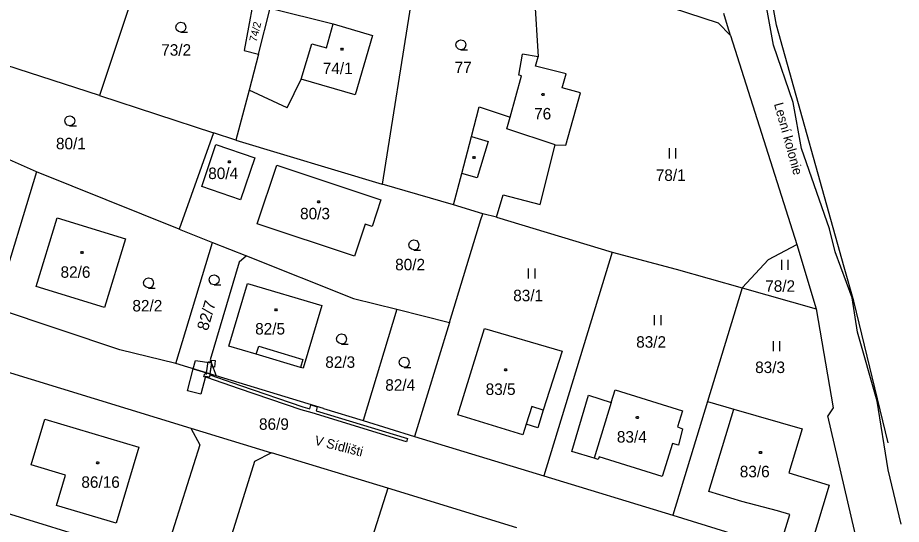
# Model space of a CAD drawing. Extents: x -759060 to -757386, y -1172273 to -1170948.
# Drawn here: x -758007.6 to -757876.8, y -1171490.7 to -1171415.8 of the extents above; entities that cross this region are included whole.
import ezdxf

# ---------------------------------------------------------------- set-up
doc = ezdxf.new("R2010")
doc.units = 0
for name, color, linetype in [('Vrstva 1', 7, 'Continuous'), ('Vrstva 11', 7, 'Continuous'), ('Vrstva 12', 7, 'Continuous'), ('Vrstva 13', 7, 'Continuous'), ('Vrstva 2', 7, 'Continuous'), ('Vrstva 3', 7, 'Continuous'), ('Vrstva 4', 7, 'Continuous'), ('Vrstva 5', 7, 'Continuous'), ('Vrstva 7', 7, 'Continuous')]:
    doc.layers.add(name, color=color, linetype=linetype)

msp = doc.modelspace()

# ---------------------------------------------------------------- linework, layer by layer
at = {"layer": 'Vrstva 1'}
for p, q in [((-757983.18, -1171390.23), (-757995.5, -1171427.3)), ((-757895.28, -1171416.87), (-757898.83, -1171397.44)), ((-757947.56, -1171402.08), (-757953.63, -1171440.4)), ((-757931.41, -1171407.42), (-757903.94, -1171416.51)), ((-757931.41, -1171407.42), (-757930.55, -1171421.58)), ((-757972.79, -1171413.74), (-757974.05, -1171420.61)), ((-757971.97, -1171421.16), (-757970.21, -1171414.38)), ((-757970.21, -1171414.38), (-757960.89, -1171416.69)), ((-757902.52, -1171416.98), (-757903.1, -1171415.14)), ((-757960.89, -1171416.69), (-757955.09, -1171418.42)), ((-757903.94, -1171416.51), (-757902.08, -1171418.41)), ((-757902.08, -1171418.41), (-757902.52, -1171416.98)), ((-757885.26, -1171452.69), (-757895.28, -1171416.87)), ((-757955.09, -1171418.42), (-757957.64, -1171427.16)), ((-757902.08, -1171418.41), (-757892.26, -1171449.3)), ((-757974.05, -1171420.61), (-757971.97, -1171421.16)), ((-757971.97, -1171421.16), (-757973.35, -1171426.49)), ((-757933.4, -1171424.27), (-757932.86, -1171421.18)), ((-757930.55, -1171421.58), (-757932.86, -1171421.18)), ((-757930.95, -1171422.92), (-757930.55, -1171421.58)), ((-757995.5, -1171427.3), (-758009.34, -1171422.79)), ((-757926.39, -1171424.08), (-757930.95, -1171422.92)), ((-757933.01, -1171424.38), (-757933.4, -1171424.27)), ((-757927, -1171426.15), (-757926.39, -1171424.08)), ((-757967.69, -1171429.08), (-757965.62, -1171424.88)), ((-757957.64, -1171427.16), (-757965.62, -1171424.88)), ((-757934.71, -1171430.49), (-757933.01, -1171424.38)), ((-757973.35, -1171426.49), (-757975.28, -1171433.89)), ((-757967.69, -1171429.08), (-757973.35, -1171426.49)), ((-757924.31, -1171426.89), (-757927, -1171426.15)), ((-757926.44, -1171434.62), (-757924.31, -1171426.89)), ((-757995.5, -1171427.3), (-757978.63, -1171432.79)), ((-757940.43, -1171433.33), (-757939.29, -1171428.97)), ((-757939.29, -1171428.97), (-757934.71, -1171430.49)), ((-758004.78, -1171438.56), (-758018.06, -1171432.75)), ((-757978.63, -1171432.79), (-757983.7, -1171447.05)), ((-757975.28, -1171433.89), (-757978.63, -1171432.79)), ((-757941.85, -1171438.8), (-757940.43, -1171433.33)), ((-757980.34, -1171440.76), (-757978.24, -1171434.55)), ((-757978.24, -1171434.55), (-757972.5, -1171436.49)), ((-757975.28, -1171433.89), (-757953.63, -1171440.4)), ((-757930.25, -1171443.38), (-757928.04, -1171434.6)), ((-757928.04, -1171434.6), (-757926.44, -1171434.62)), ((-757972.5, -1171436.49), (-757974.59, -1171442.7)), ((-758004.78, -1171438.56), (-758010.94, -1171458.73)), ((-757989.19, -1171444.85), (-758004.78, -1171438.56)), ((-757972.12, -1171446.25), (-757969.23, -1171437.57)), ((-757969.23, -1171437.57), (-757953.83, -1171442.7)), ((-757943.07, -1171443.46), (-757941.85, -1171438.8)), ((-757974.59, -1171442.7), (-757980.34, -1171440.76)), ((-757943.07, -1171443.46), (-757953.63, -1171440.4)), ((-757936.72, -1171445.29), (-757935.76, -1171441.99)), ((-757935.76, -1171441.99), (-757930.25, -1171443.38)), ((-757953.83, -1171442.7), (-757955.14, -1171446.64)), ((-757938.77, -1171444.78), (-757943.07, -1171443.46)), ((-757983.7, -1171447.05), (-757989.19, -1171444.85)), ((-757939.03, -1171445.63), (-757938.77, -1171444.78)), ((-757936.72, -1171445.29), (-757938.77, -1171444.78)), ((-758004.84, -1171455.56), (-758001.73, -1171445.38)), ((-758001.73, -1171445.38), (-757991.65, -1171448.49)), ((-757957.73, -1171451.06), (-757972.12, -1171446.25)), ((-757956.14, -1171446.31), (-757957.73, -1171451.06)), ((-757955.14, -1171446.64), (-757956.14, -1171446.31)), ((-757943.69, -1171460.88), (-757939.03, -1171445.63)), ((-757936.72, -1171445.29), (-757919.61, -1171450.44)), ((-757983.7, -1171447.05), (-757978.73, -1171449.04)), ((-757991.65, -1171448.49), (-757994.72, -1171458.64)), ((-757984.19, -1171466.91), (-757978.73, -1171449.04)), ((-757978.73, -1171449.04), (-757973.73, -1171451.02)), ((-757919.61, -1171450.44), (-757929.73, -1171483.55)), ((-757919.61, -1171450.44), (-757910.14, -1171452.98)), ((-757896.49, -1171451.53), (-757892.26, -1171449.3)), ((-757892.26, -1171449.3), (-757889.4, -1171458.84)), ((-757973.73, -1171451.02), (-757974.81, -1171451.96)), ((-757973.73, -1171451.02), (-757957.88, -1171457.33)), ((-757900.38, -1171455.75), (-757896.49, -1171451.53)), ((-757974.81, -1171451.96), (-757979.09, -1171466.4)), ((-757910.14, -1171452.98), (-757900.38, -1171455.75)), ((-757883.85, -1171457.71), (-757885.26, -1171452.69)), ((-757994.72, -1171458.64), (-758004.84, -1171455.56)), ((-757976.36, -1171464.35), (-757973.59, -1171455.07)), ((-757973.59, -1171455.07), (-757962.59, -1171458.35)), ((-757900.38, -1171455.75), (-757905.48, -1171472.54)), ((-757900.38, -1171455.75), (-757889.4, -1171458.84)), ((-757957.88, -1171457.33), (-757951.45, -1171458.9)), ((-757878.75, -1171478.65), (-757883.85, -1171457.71)), ((-757992.49, -1171464.9), (-758010.94, -1171458.73)), ((-757962.59, -1171458.35), (-757965.36, -1171467.63)), ((-757951.45, -1171458.9), (-757956.48, -1171475.37)), ((-757951.45, -1171458.9), (-757943.69, -1171460.88)), ((-757889.4, -1171458.84), (-757886.9, -1171473.48)), ((-757943.69, -1171460.88), (-757948.84, -1171477.71)), ((-757942.44, -1171474.52), (-757938.52, -1171461.75)), ((-757938.52, -1171461.75), (-757927.01, -1171465.11)), ((-757972.27, -1171465.57), (-757976.36, -1171464.35)), ((-757984.19, -1171466.91), (-757992.49, -1171464.9)), ((-757965.75, -1171467.51), (-757972.27, -1171465.57)), ((-757927.01, -1171465.11), (-757929.81, -1171473.82)), ((-758013.51, -1171466.83), (-757981.97, -1171476.47)), ((-757978.2, -1171468.74), (-757984.19, -1171466.91)), ((-757979.09, -1171466.4), (-757978.2, -1171468.74)), ((-757962.33, -1171473.6), (-757978.2, -1171468.74)), ((-757965.36, -1171467.63), (-757965.75, -1171467.51)), ((-757919.73, -1171472.68), (-757919.14, -1171470.81)), ((-757919.14, -1171470.81), (-757909.21, -1171473.92)), ((-757925.58, -1171479.93), (-757923.1, -1171471.63)), ((-757923.1, -1171471.63), (-757919.73, -1171472.68)), ((-757905.48, -1171472.54), (-757910.62, -1171489.39)), ((-757905.48, -1171472.54), (-757901.6, -1171473.67)), ((-757962.33, -1171473.6), (-757956.48, -1171475.37)), ((-757929.81, -1171473.82), (-757930.6, -1171476.44)), ((-757909.21, -1171473.92), (-757909.94, -1171476.28)), ((-757901.6, -1171473.67), (-757891.48, -1171476.61)), ((-757886.9, -1171473.48), (-757887.69, -1171474.68)), ((-758005.57, -1171481.92), (-758003.56, -1171475.18)), ((-758003.56, -1171475.18), (-757989.67, -1171479.32)), ((-757932.84, -1171477.47), (-757942.44, -1171474.52)), ((-757882.7, -1171496.11), (-757887.69, -1171474.68)), ((-757981.97, -1171476.47), (-757980.65, -1171478.97)), ((-757981.97, -1171476.47), (-757970.02, -1171480.12)), ((-757956.48, -1171475.37), (-757948.84, -1171477.71)), ((-757932.32, -1171475.88), (-757932.84, -1171477.47)), ((-757930.6, -1171476.44), (-757932.32, -1171475.88)), ((-757909.94, -1171476.28), (-757909.2, -1171476.6)), ((-757909.2, -1171476.6), (-757909.77, -1171479.01)), ((-757891.48, -1171476.61), (-757893.45, -1171483.11)), ((-757948.84, -1171477.71), (-757929.73, -1171483.55)), ((-757980.65, -1171478.97), (-757986.07, -1171496.14)), ((-757910.7, -1171478.76), (-757912.21, -1171483.66)), ((-757909.77, -1171479.01), (-757910.7, -1171478.76)), ((-757878.75, -1171478.65), (-757878.75, -1171478.65)), ((-757989.67, -1171479.32), (-757993.02, -1171490.56)), ((-757970.02, -1171480.12), (-757972.53, -1171481.45)), ((-757952.81, -1171485.38), (-757970.02, -1171480.12)), ((-757922.28, -1171480.95), (-757925.58, -1171479.93)), ((-757972.53, -1171481.45), (-757982.47, -1171512.93)), ((-757921.66, -1171481.13), (-757922.28, -1171480.95)), ((-757921.53, -1171480.72), (-757921.66, -1171481.13)), ((-757912.21, -1171483.66), (-757921.53, -1171480.72)), ((-758000.51, -1171483.43), (-758005.57, -1171481.92)), ((-757893.45, -1171483.11), (-757887.51, -1171484.91)), ((-758001.85, -1171487.92), (-758000.51, -1171483.43)), ((-757929.73, -1171483.55), (-757910.62, -1171489.39)), ((-757952.81, -1171485.38), (-757963.35, -1171518.77)), ((-757933.7, -1171491.22), (-757952.81, -1171485.38)), ((-757887.51, -1171484.91), (-757890.7, -1171495.49)), ((-758019.54, -1171485.89), (-757986.07, -1171496.14)), ((-757993.02, -1171490.56), (-758001.85, -1171487.92)), ((-757910.62, -1171489.39), (-757894.84, -1171494.23))]:
    msp.add_line(p, q, dxfattribs=at)
at = {"layer": 'Vrstva 11'}
for p, q in [((-757895.74, -1171419.84), (-757898.2, -1171406.27)), ((-757892.83, -1171428.33), (-757895.74, -1171419.84)), ((-757891.6, -1171435.12), (-757892.83, -1171428.33)), ((-757887.44, -1171447.01), (-757891.6, -1171435.12)), ((-757886.61, -1171450.41), (-757887.44, -1171447.01)), ((-757884.11, -1171457.2), (-757886.61, -1171450.41)), ((-757883.3, -1171462.29), (-757884.11, -1171457.2)), ((-757880.4, -1171472.48), (-757883.3, -1171462.29)), ((-757878.77, -1171482.66), (-757880.4, -1171472.48)), ((-757876.81, -1171490.71), (-757878.77, -1171482.66))]:
    msp.add_line(p, q, dxfattribs=at)
at = {"layer": 'Vrstva 12'}
for p, q in [((-757961.88, -1171420.24), (-757960.89, -1171416.69)), ((-757960.89, -1171416.69), (-757955.09, -1171418.42)), ((-757955.09, -1171418.42), (-757957.64, -1171427.16)), ((-757965.62, -1171424.88), (-757964.07, -1171419.65)), ((-757964.07, -1171419.65), (-757961.88, -1171420.24)), ((-757933.4, -1171424.27), (-757932.86, -1171421.18)), ((-757930.55, -1171421.58), (-757932.86, -1171421.18)), ((-757930.95, -1171422.92), (-757930.55, -1171421.58)), ((-757926.39, -1171424.08), (-757930.95, -1171422.92)), ((-757933.01, -1171424.38), (-757933.4, -1171424.27)), ((-757927, -1171426.15), (-757926.39, -1171424.08)), ((-757957.64, -1171427.16), (-757965.62, -1171424.88)), ((-757934.71, -1171430.49), (-757933.01, -1171424.38)), ((-757924.31, -1171426.89), (-757927, -1171426.15)), ((-757926.44, -1171434.62), (-757924.31, -1171426.89)), ((-757935.19, -1171432.22), (-757934.71, -1171430.49)), ((-757928.04, -1171434.6), (-757935.19, -1171432.22)), ((-757980.34, -1171440.76), (-757978.24, -1171434.55)), ((-757978.24, -1171434.55), (-757972.5, -1171436.49)), ((-757928.04, -1171434.6), (-757926.44, -1171434.62)), ((-757972.5, -1171436.49), (-757974.59, -1171442.7)), ((-757972.12, -1171446.25), (-757969.23, -1171437.57)), ((-757969.23, -1171437.57), (-757953.83, -1171442.7)), ((-757974.59, -1171442.7), (-757980.34, -1171440.76)), ((-757953.83, -1171442.7), (-757955.14, -1171446.64)), ((-758004.84, -1171455.56), (-758001.73, -1171445.38)), ((-758001.73, -1171445.38), (-757991.65, -1171448.49)), ((-757957.73, -1171451.06), (-757972.12, -1171446.25)), ((-757956.14, -1171446.31), (-757957.73, -1171451.06)), ((-757955.14, -1171446.64), (-757956.14, -1171446.31)), ((-757991.65, -1171448.49), (-757994.72, -1171458.64)), ((-757994.72, -1171458.64), (-758004.84, -1171455.56)), ((-757976.36, -1171464.35), (-757973.59, -1171455.07)), ((-757973.59, -1171455.07), (-757962.59, -1171458.35)), ((-757962.59, -1171458.35), (-757965.36, -1171467.63)), ((-757942.44, -1171474.52), (-757938.52, -1171461.75)), ((-757938.52, -1171461.75), (-757927.01, -1171465.11)), ((-757972.27, -1171465.57), (-757976.36, -1171464.35)), ((-757972.27, -1171465.57), (-757971.91, -1171464.38)), ((-757971.91, -1171464.38), (-757965.4, -1171466.33)), ((-757927.01, -1171465.11), (-757929.81, -1171473.82)), ((-757965.4, -1171466.33), (-757965.75, -1171467.51)), ((-757965.36, -1171467.63), (-757965.75, -1171467.51)), ((-757919.73, -1171472.68), (-757919.14, -1171470.81)), ((-757919.14, -1171470.81), (-757909.21, -1171473.92)), ((-757919.73, -1171472.68), (-757922.28, -1171480.95)), ((-757931.48, -1171473.28), (-757932.32, -1171475.88)), ((-757929.81, -1171473.82), (-757931.48, -1171473.28)), ((-757909.21, -1171473.92), (-757909.94, -1171476.28)), ((-757905.3, -1171485.86), (-757901.6, -1171473.67)), ((-757901.6, -1171473.67), (-757891.48, -1171476.61)), ((-758005.57, -1171481.92), (-758003.56, -1171475.18)), ((-758003.56, -1171475.18), (-757989.67, -1171479.32)), ((-757932.84, -1171477.47), (-757942.44, -1171474.52)), ((-757932.32, -1171475.88), (-757932.84, -1171477.47)), ((-757909.94, -1171476.28), (-757909.2, -1171476.6)), ((-757909.2, -1171476.6), (-757909.77, -1171479.01)), ((-757891.48, -1171476.61), (-757893.45, -1171483.11)), ((-757910.7, -1171478.76), (-757912.21, -1171483.66)), ((-757909.77, -1171479.01), (-757910.7, -1171478.76)), ((-757989.67, -1171479.32), (-757993.02, -1171490.56)), ((-757921.66, -1171481.13), (-757922.28, -1171480.95)), ((-757921.53, -1171480.72), (-757921.66, -1171481.13)), ((-757912.21, -1171483.66), (-757921.53, -1171480.72)), ((-758000.51, -1171483.43), (-758005.57, -1171481.92)), ((-757893.45, -1171483.11), (-757887.51, -1171484.91)), ((-758001.85, -1171487.92), (-758000.51, -1171483.43)), ((-757887.51, -1171484.91), (-757890.7, -1171495.49)), ((-757900.4, -1171487.35), (-757905.3, -1171485.86)), ((-757993.02, -1171490.56), (-758001.85, -1171487.92)), ((-757895.16, -1171488.71), (-757900.4, -1171487.35)), ((-757893.33, -1171489.26), (-757895.16, -1171488.71)), ((-757894.84, -1171494.23), (-757893.33, -1171489.26))]:
    msp.add_line(p, q, dxfattribs=at)
at = {"layer": 'Vrstva 13'}
for p, q in [((-757981.61, -1171467.7), (-757981.29, -1171466.46)), ((-757981.29, -1171466.46), (-757978.92, -1171466.85)), ((-757979.64, -1171468.3), (-757979.41, -1171466.7)), ((-757979.41, -1171466.7), (-757978.88, -1171466.67)), ((-757978.92, -1171466.85), (-757979.15, -1171468.45)), ((-757979, -1171467.42), (-757979.15, -1171468.45)), ((-757978.44, -1171467.46), (-757979, -1171467.42)), ((-757978.88, -1171466.67), (-757978.86, -1171466.42)), ((-757978.86, -1171466.42), (-757978.36, -1171466.46)), ((-757978.36, -1171466.46), (-757978.44, -1171467.46)), ((-757982.47, -1171470.95), (-757981.61, -1171467.7)), ((-757981.61, -1171467.7), (-757979.15, -1171468.45)), ((-757979.15, -1171468.45), (-757981.61, -1171467.7)), ((-757980.02, -1171468.9), (-757979.9, -1171468.42)), ((-757979.9, -1171468.42), (-757979.66, -1171468.49)), ((-757979.66, -1171468.49), (-757979.64, -1171468.3)), ((-757979.15, -1171468.45), (-757979.64, -1171468.3)), ((-757979.64, -1171468.3), (-757979.15, -1171468.45)), ((-757979.15, -1171468.45), (-757979.22, -1171468.96)), ((-757979.15, -1171468.45), (-757979.17, -1171468.62)), ((-757979.17, -1171468.62), (-757974.59, -1171470.2)), ((-757979.81, -1171468.86), (-757980.5, -1171471.47)), ((-757979.57, -1171469.01), (-757980.02, -1171468.9)), ((-757979.22, -1171468.96), (-757979.81, -1171468.86)), ((-757974.75, -1171470.68), (-757979.57, -1171469.01)), ((-757980.5, -1171471.47), (-757982.47, -1171470.95)), ((-757965.63, -1171473.79), (-757974.75, -1171470.68)), ((-757974.59, -1171470.2), (-757965.39, -1171473.35)), ((-757964, -1171474.25), (-757965.63, -1171473.79)), ((-757965.39, -1171473.35), (-757964.36, -1171473.63)), ((-757964.36, -1171473.63), (-757964.19, -1171473.03)), ((-757964.19, -1171473.03), (-757963.25, -1171473.32)), ((-757963.25, -1171473.32), (-757963.41, -1171473.91)), ((-757963.41, -1171473.91), (-757949.9, -1171478.03)), ((-757950.04, -1171478.52), (-757964, -1171474.25)), ((-757949.9, -1171478.03), (-757950.04, -1171478.52))]:
    msp.add_line(p, q, dxfattribs=at)
at = {"layer": 'Vrstva 3'}
for p, q in [((-757911.16, -1171435.09), (-757911.16, -1171436.59)), ((-757910.16, -1171436.59), (-757910.16, -1171435.09)), ((-757894.54, -1171451.59), (-757894.54, -1171453.09)), ((-757893.54, -1171453.09), (-757893.54, -1171451.59)), ((-757932.02, -1171452.86), (-757932.02, -1171454.36)), ((-757931.02, -1171454.36), (-757931.02, -1171452.86)), ((-757913.37, -1171459.78), (-757913.37, -1171461.28)), ((-757912.37, -1171461.28), (-757912.37, -1171459.78)), ((-757895.78, -1171463.6), (-757895.78, -1171465.1)), ((-757894.78, -1171465.1), (-757894.78, -1171463.6))]:
    msp.add_line(p, q, dxfattribs=at)
for points in [[(-757983.42, -1171417.91), (-757983.8, -1171417.81), (-757984.07, -1171417.54), (-757984.17, -1171417.17), (-757984.07, -1171416.8), (-757983.8, -1171416.53), (-757983.43, -1171416.43), (-757983.06, -1171416.53), (-757982.79, -1171416.8), (-757982.69, -1171417.18), (-757982.79, -1171417.56), (-757983.06, -1171417.83), (-757983.44, -1171417.93), (-757982.44, -1171417.93)], [(-757941.98, -1171420.5), (-757942.36, -1171420.4), (-757942.63, -1171420.13), (-757942.73, -1171419.76), (-757942.63, -1171419.39), (-757942.36, -1171419.12), (-757941.99, -1171419.02), (-757941.62, -1171419.12), (-757941.35, -1171419.39), (-757941.25, -1171419.77), (-757941.35, -1171420.15), (-757941.62, -1171420.42), (-757942, -1171420.52), (-757941, -1171420.52)], [(-757999.88, -1171431.76), (-758000.26, -1171431.66), (-758000.53, -1171431.39), (-758000.63, -1171431.02), (-758000.53, -1171430.65), (-758000.26, -1171430.38), (-757999.89, -1171430.28), (-757999.52, -1171430.38), (-757999.25, -1171430.65), (-757999.15, -1171431.03), (-757999.25, -1171431.41), (-757999.52, -1171431.68), (-757999.9, -1171431.78), (-757998.9, -1171431.78)], [(-757948.93, -1171450.12), (-757949.31, -1171450.02), (-757949.58, -1171449.75), (-757949.68, -1171449.38), (-757949.58, -1171449.01), (-757949.31, -1171448.74), (-757948.94, -1171448.64), (-757948.57, -1171448.74), (-757948.3, -1171449.01), (-757948.2, -1171449.39), (-757948.3, -1171449.77), (-757948.57, -1171450.04), (-757948.95, -1171450.14), (-757947.95, -1171450.14)], [(-757988.21, -1171455.75), (-757988.59, -1171455.65), (-757988.86, -1171455.38), (-757988.96, -1171455.01), (-757988.86, -1171454.64), (-757988.59, -1171454.37), (-757988.22, -1171454.27), (-757987.85, -1171454.37), (-757987.58, -1171454.64), (-757987.48, -1171455.02), (-757987.58, -1171455.4), (-757987.85, -1171455.67), (-757988.23, -1171455.77), (-757987.23, -1171455.77)], [(-757978.51, -1171455.27), (-757978.89, -1171455.17), (-757979.16, -1171454.9), (-757979.26, -1171454.53), (-757979.16, -1171454.16), (-757978.89, -1171453.89), (-757978.52, -1171453.79), (-757978.15, -1171453.89), (-757977.88, -1171454.16), (-757977.78, -1171454.54), (-757977.88, -1171454.92), (-757978.15, -1171455.19), (-757978.53, -1171455.29), (-757977.53, -1171455.29)], [(-757959.64, -1171464.03), (-757960.02, -1171463.93), (-757960.29, -1171463.66), (-757960.39, -1171463.29), (-757960.29, -1171462.92), (-757960.02, -1171462.65), (-757959.65, -1171462.55), (-757959.28, -1171462.65), (-757959.01, -1171462.92), (-757958.91, -1171463.3), (-757959.01, -1171463.68), (-757959.28, -1171463.95), (-757959.66, -1171464.05), (-757958.66, -1171464.05)], [(-757950.37, -1171467.48), (-757950.75, -1171467.38), (-757951.02, -1171467.11), (-757951.12, -1171466.74), (-757951.02, -1171466.37), (-757950.75, -1171466.1), (-757950.38, -1171466), (-757950.01, -1171466.1), (-757949.74, -1171466.37), (-757949.64, -1171466.75), (-757949.74, -1171467.13), (-757950.01, -1171467.4), (-757950.39, -1171467.5), (-757949.39, -1171467.5)]]:
    msp.add_lwpolyline(points, dxfattribs=at)
at = {"layer": 'Vrstva 4'}
for p, q in [((-757961.88, -1171420.24), (-757960.89, -1171416.69)), ((-757965.62, -1171424.88), (-757964.07, -1171419.65)), ((-757964.07, -1171419.65), (-757961.88, -1171420.24)), ((-757935.19, -1171432.22), (-757934.71, -1171430.49)), ((-757940.43, -1171433.33), (-757937.96, -1171434.06)), ((-757928.04, -1171434.6), (-757935.19, -1171432.22)), ((-757937.96, -1171434.06), (-757939.56, -1171439.48)), ((-757939.56, -1171439.48), (-757941.85, -1171438.8)), ((-757972.27, -1171465.57), (-757971.91, -1171464.38)), ((-757971.91, -1171464.38), (-757965.4, -1171466.33)), ((-757965.4, -1171466.33), (-757965.75, -1171467.51)), ((-757919.73, -1171472.68), (-757922.28, -1171480.95)), ((-757931.48, -1171473.28), (-757932.32, -1171475.88)), ((-757929.81, -1171473.82), (-757931.48, -1171473.28)), ((-757905.3, -1171485.86), (-757901.6, -1171473.67)), ((-757900.4, -1171487.35), (-757905.3, -1171485.86)), ((-757895.16, -1171488.71), (-757900.4, -1171487.35)), ((-757893.33, -1171489.26), (-757895.16, -1171488.71)), ((-757894.84, -1171494.23), (-757893.33, -1171489.26))]:
    msp.add_line(p, q, dxfattribs=at)
at = {"layer": 'Vrstva 5'}
for points in [[(-757959.49, -1171420.28), (-757959.4, -1171420.43), (-757959.49, -1171420.58), (-757959.67, -1171420.58), (-757959.76, -1171420.43), (-757959.67, -1171420.28)], [(-757929.76, -1171426.99), (-757929.67, -1171427.14), (-757929.76, -1171427.29), (-757929.94, -1171427.29), (-757930.03, -1171427.14), (-757929.94, -1171426.99)], [(-757976.18, -1171436.92), (-757976.09, -1171437.07), (-757976.18, -1171437.22), (-757976.36, -1171437.22), (-757976.45, -1171437.07), (-757976.36, -1171436.92)], [(-757939.96, -1171436.28), (-757939.87, -1171436.43), (-757939.96, -1171436.58), (-757940.14, -1171436.58), (-757940.23, -1171436.43), (-757940.14, -1171436.28)], [(-757962.96, -1171442.87), (-757962.87, -1171443.02), (-757962.96, -1171443.17), (-757963.14, -1171443.17), (-757963.23, -1171443.02), (-757963.14, -1171442.87)], [(-757997.98, -1171450.37), (-757997.89, -1171450.52), (-757997.98, -1171450.67), (-757998.16, -1171450.67), (-757998.25, -1171450.52), (-757998.16, -1171450.37)], [(-757969.27, -1171458.86), (-757969.18, -1171459.01), (-757969.27, -1171459.16), (-757969.45, -1171459.16), (-757969.54, -1171459.01), (-757969.45, -1171458.86)], [(-757935.28, -1171467.7), (-757935.19, -1171467.85), (-757935.28, -1171468), (-757935.46, -1171468), (-757935.55, -1171467.85), (-757935.46, -1171467.7)], [(-757915.8, -1171474.75), (-757915.71, -1171474.9), (-757915.8, -1171475.05), (-757915.98, -1171475.05), (-757916.07, -1171474.9), (-757915.98, -1171474.75)], [(-757897.56, -1171479.93), (-757897.47, -1171480.08), (-757897.56, -1171480.23), (-757897.74, -1171480.23), (-757897.83, -1171480.08), (-757897.74, -1171479.93)], [(-757995.65, -1171481.49), (-757995.56, -1171481.64), (-757995.65, -1171481.79), (-757995.83, -1171481.79), (-757995.92, -1171481.64), (-757995.83, -1171481.49)]]:
    msp.add_lwpolyline(points, close=True, dxfattribs=at)

# ---------------------------------------------------------------- texts
at = {"layer": 'Vrstva 2'}
for s, height, rotation, p in [('74/2', 1.14, 76.26068, (-757972.232, -1171419.419)), ('82/7', 1.7, 73.79696, (-757979.462, -1171462.173))]:
    msp.add_text(s, height=height, rotation=rotation, dxfattribs=at).set_placement(p)
for s, p in [('73/2', (-757986.344, -1171421.39)), ('74/1', (-757962.436, -1171424.11)), ('77', (-757942.915, -1171423.97)), ('76', (-757931.155, -1171430.82)), ('80/1', (-758001.919, -1171435.24)), ('80/4', (-757979.387, -1171439.64)), ('78/1', (-757913.152, -1171439.91)), ('80/3', (-757965.794, -1171445.6)), ('80/2', (-757951.721, -1171453.14)), ('82/6', (-758001.244, -1171454.25)), ('78/2', (-757896.954, -1171456.32)), ('83/1', (-757934.25, -1171457.72)), ('82/2', (-757990.608, -1171459.23)), ('82/5', (-757972.441, -1171462.64)), ('83/2', (-757916.051, -1171464.59)), ('82/3', (-757962.061, -1171467.57)), ('83/3', (-757898.445, -1171468.34)), ('82/4', (-757953.184, -1171470.96)), ('83/5', (-757938.325, -1171471.58)), ('86/9', (-757971.873, -1171476.74)), ('83/4', (-757918.908, -1171478.63)), ('83/6', (-757900.718, -1171483.76)), ('86/16', (-757998.163, -1171485.32))]:
    msp.add_text(s, height=1.7, dxfattribs=at).set_placement(p)
at = {"layer": 'Vrstva 7'}
for s, rotation, p in [('Lesní kolonie', 285.50487, (-757895.671, -1171428.537)), ('V Sídlišti', 345.72273, (-757963.748, -1171478.916))]:
    msp.add_text(s, height=1.4, rotation=rotation, dxfattribs=at).set_placement(p)

doc.saveas('drawing.dxf')
